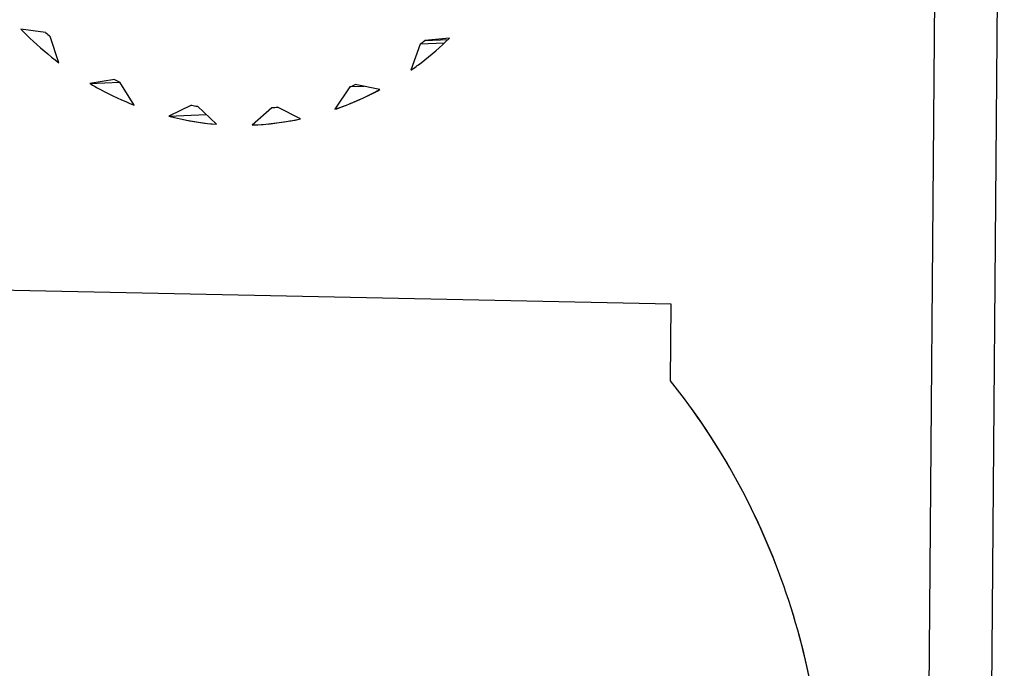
# Model space of a CAD drawing. Header units: millimetres. Extents: x 0 to 1750, y -1720 to 477.
# Tile 258 of 317: x 939.99 to 944.72, y -816.72 to -813.61. Entities that reach past the tile are written whole.
import ezdxf

# ---------------------------------------------------------------- set-up
doc = ezdxf.new("R2010")
doc.units = ezdxf.units.MM
doc.header["$LTSCALE"] = 92.51
for name, color, linetype in [('101300786_14DXF_CONTINUOUS_LINE', 7, 'CONTINUOUS'), ('101300786_DXF_CONTINUOUS_LINE', 7, 'CONTINUOUS'), ('DE-11-072043DXF_CONTINUOUS_LINE', 7, 'CONTINUOUS')]:
    doc.layers.add(name, color=color, linetype=linetype)

msp = doc.modelspace()

# ---------------------------------------------------------------- linework, layer by layer
at = {"layer": '101300786_14DXF_CONTINUOUS_LINE'}
for p, q in [((944.1616, -840.3909), (944.4129, -809.9215)), ((940.1181, -813.671), (939.9989, -813.6546)), ((940.1819, -813.8165), (940.14, -813.6903)), ((942.0562, -813.6974), (941.9367, -813.7089)), ((941.9367, -813.7089), (942.0491, -813.7041)), ((941.9146, -813.7273), (941.8706, -813.8516)), ((942.0297, -813.7224), (941.9146, -813.7273)), ((940.4481, -813.8967), (940.3294, -813.9153)), ((940.3294, -813.9153), (940.4736, -813.9093)), ((940.5432, -814.0191), (940.4736, -813.9091)), ((941.5774, -813.9321), (941.506, -814.0392)), ((941.6456, -813.9292), (941.5774, -813.9321)), ((941.7215, -813.9443), (941.6031, -813.9207)), ((940.8183, -814.0198), (940.7083, -814.0721)), ((940.9383, -814.1108), (940.8458, -814.0244)), ((941.2035, -814.0318), (941.1096, -814.1144)), ((941.3402, -814.0853), (941.231, -814.0284)), ((940.7083, -814.0721), (940.8888, -814.0646)), ((941.1096, -814.1144), (941.1105, -814.1143)), ((943.1189, -814.9737), (938.2, -814.8714)), ((943.1159, -815.3416), (943.1189, -814.9737))]:
    msp.add_line(p, q, dxfattribs=at)
for centre, radius, start, end in [((941.1468, -812.5304), 1.536, 227.9562, 229.0434), ((940.9799, -812.58), 1.4798, 309.1687, 310.2832), ((941.0785, -812.6312), 1.4139, 243.5224, 244.6714), ((941.0365, -812.6692), 1.3738, 293.1875, 294.3586), ((941.0537, -812.7041), 1.3366, 259.8579, 261.0507), ((941.0517, -812.7184), 1.3221, 276.5916, 277.793), ((941.0423, -812.6963), 1.4206, 289.0509, 291.9445), ((941.0514, -812.7272), 1.3884, 279.538, 282.0049), ((941.0523, -812.7328), 1.3827, 272.4107, 279.5364)]:
    msp.add_arc(centre, radius, start, end, dxfattribs=at)
for points, knots in [([(939.9989, -813.6546), (940.0132, -813.6693), (940.071, -813.7267), (940.1332, -813.7797), (940.1819, -813.8165)], [0, 0, 0, 0, 0.251671, 1, 1, 1, 1]), ([(941.8706, -813.8516), (941.887, -813.8401), (941.9518, -813.7924), (942.0128, -813.7395), (942.0562, -813.6974)], [0, 0, 0, 0, 0.248581, 1, 1, 1, 1]), ([(940.3294, -813.9153), (940.3466, -813.9254), (940.4157, -813.9643), (940.4879, -813.9976), (940.5432, -814.0191)], [0, 0, 0, 0, 0.251443, 1, 1, 1, 1]), ([(941.5732, -814.014), (941.5859, -814.009), (941.6362, -813.9878), (941.6854, -813.9638), (941.7215, -813.9443)], [0, 0, 0, 0, 0.249282, 1, 1, 1, 1]), ([(940.7083, -814.0721), (940.7272, -814.077), (940.8029, -814.0946), (940.8802, -814.106), (940.9383, -814.1108)], [0, 0, 0, 0, 0.250787, 1, 1, 1, 1]), ([(943.8582, -817.5286), (943.8598, -817.33), (943.83, -816.9327), (943.6875, -816.3555), (943.4523, -815.8164), (943.2364, -815.4914), (943.1159, -815.3416)], [0, 0, 0, 0, 0.253341, 0.505465, 0.754771, 1, 1, 1, 1])]:
    msp.add_open_spline(points, degree=3, knots=knots, dxfattribs=at)
at = {"layer": '101300786_DXF_CONTINUOUS_LINE'}
for p, q in [((944.1616, -840.3909), (944.4129, -809.9215)), ((940.1181, -813.671), (939.9989, -813.6546)), ((940.1819, -813.8165), (940.14, -813.6903)), ((942.0562, -813.6974), (941.9367, -813.7089)), ((941.9367, -813.7089), (942.0491, -813.7041)), ((941.9146, -813.7273), (941.8706, -813.8516)), ((942.0297, -813.7224), (941.9146, -813.7273)), ((940.4481, -813.8967), (940.3294, -813.9153)), ((940.3294, -813.9153), (940.4736, -813.9093)), ((940.5432, -814.0191), (940.4736, -813.9091)), ((941.5774, -813.9321), (941.506, -814.0392)), ((941.6456, -813.9292), (941.5774, -813.9321)), ((941.7215, -813.9443), (941.6031, -813.9207)), ((940.8183, -814.0198), (940.7083, -814.0721)), ((940.9383, -814.1108), (940.8458, -814.0244)), ((941.2035, -814.0318), (941.1096, -814.1144)), ((941.2311, -814.0307), (941.2035, -814.0318)), ((941.3402, -814.0853), (941.231, -814.0284)), ((940.7083, -814.0721), (940.8888, -814.0646)), ((943.1189, -814.9737), (938.2, -814.8714)), ((943.1159, -815.3416), (943.1189, -814.9737))]:
    msp.add_line(p, q, dxfattribs=at)
for centre, radius, start, end in [((941.1468, -812.5304), 1.536, 227.9562, 229.0434), ((940.9799, -812.58), 1.4798, 309.1687, 310.2832), ((941.0785, -812.6312), 1.4139, 243.5224, 244.6714), ((941.0355, -812.6789), 1.4393, 289.0831, 298.4631), ((941.0365, -812.6692), 1.3738, 293.1875, 294.3586), ((941.0537, -812.7041), 1.3366, 259.8579, 261.0507), ((941.0517, -812.7184), 1.3221, 276.5916, 277.793), ((941.0547, -812.7151), 1.4006, 255.6783, 265.2303), ((941.052, -812.73), 1.3856, 273.452, 282.0042), ((941.0526, -812.7364), 1.3792, 272.3668, 273.4402)]:
    msp.add_arc(centre, radius, start, end, dxfattribs=at)
for points, knots in [([(939.9989, -813.6546), (940.0132, -813.6693), (940.071, -813.7267), (940.1332, -813.7797), (940.1819, -813.8165)], [0, 0, 0, 0, 0.251671, 1, 1, 1, 1]), ([(941.8706, -813.8516), (941.887, -813.8401), (941.9518, -813.7924), (942.0128, -813.7395), (942.0562, -813.6974)], [0, 0, 0, 0, 0.248581, 1, 1, 1, 1]), ([(940.3294, -813.9153), (940.3466, -813.9254), (940.4157, -813.9643), (940.4879, -813.9976), (940.5432, -814.0191)], [0, 0, 0, 0, 0.251443, 1, 1, 1, 1]), ([(943.8582, -817.5286), (943.8615, -817.1337), (943.7378, -816.3459), (943.3581, -815.6425), (943.1159, -815.3416)], [0, 0, 0, 0, 0.505546, 1, 1, 1, 1])]:
    msp.add_open_spline(points, degree=3, knots=knots, dxfattribs=at)
at = {"layer": 'DE-11-072043DXF_CONTINUOUS_LINE'}
msp.add_line((944.285, -862.0075), (944.717, -809.6258), dxfattribs=at)

doc.saveas('drawing.dxf')
